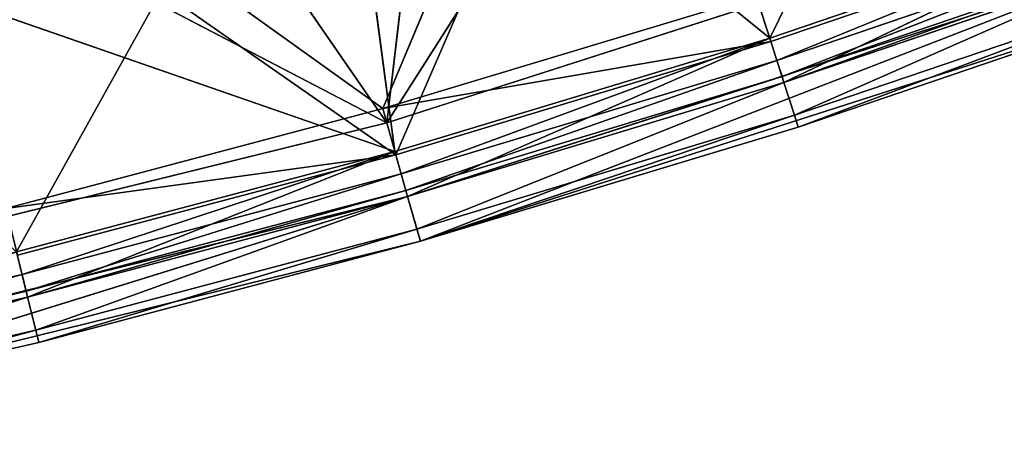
# Model space of a CAD drawing. Extents: x 724 to 1958, y 0 to 490.
# Tile 359 of 656: x 1027 to 1048, y 5 to 14. Entities that reach past the tile are written whole.
import ezdxf

# ---------------------------------------------------------------- set-up
doc = ezdxf.new("R2010")
doc.units = 0
doc.header["$LTSCALE"] = 25.4
doc.layers.get('0').update_dxf_attribs({"color": 13, "linetype": 'CONTINUOUS'})

# ---------------------------------------------------------------- blocks, each defined once
blk = doc.blocks.new('AGNES-ROUND-LED-8205-8208-')
at = {"color": 7}
for p, q in [((311.003, 29.599, 477.874), (300.554, 42.498, 470.39)), ((311.003, 29.599, 477.874), (300.554, 42.498, 470.39)), ((311.284, 29.862, 478.865), (300.849, 42.498, 471.587)), ((311.284, 29.862, 478.865), (300.849, 42.498, 471.587)), ((315.971, 42.498, 466.021), (311.003, 29.599, 477.874)), ((315.971, 42.498, 466.021), (311.003, 29.599, 477.874)), ((311.284, 29.862, 478.865), (316.348, 42.498, 467.194)), ((311.284, 29.862, 478.865), (316.348, 42.498, 467.194)), ((319.316, 29.862, 476.438), (316.348, 42.498, 467.194)), ((319.316, 29.862, 476.438), (316.348, 42.498, 467.194)), ((311.535, 30.746, 479.753), (295.181, 30.746, 483.784)), ((303.393, 7.746, 481.91), (295.181, 30.746, 483.784)), ((311.535, 30.746, 479.753), (295.181, 30.746, 483.784)), ((303.393, 7.746, 481.91), (295.181, 30.746, 483.784)), ((295.387, 30.746, 484.763), (311.535, 30.746, 479.753)), ((295.387, 30.746, 484.763), (311.535, 30.746, 479.753)), ((295.387, 30.746, 484.763), (311.808, 30.746, 480.715)), ((295.387, 30.746, 484.763), (303.632, 7.746, 482.881)), ((295.387, 30.746, 484.763), (311.808, 30.746, 480.715)), ((295.387, 30.746, 484.763), (303.632, 7.746, 482.881)), ((311.535, 30.746, 479.753), (303.393, 7.746, 481.91)), ((311.535, 30.746, 479.753), (303.393, 7.746, 481.91)), ((303.632, 7.746, 482.881), (311.808, 30.746, 480.715)), ((303.632, 7.746, 482.881), (311.808, 30.746, 480.715)), ((311.808, 30.746, 480.715), (311.535, 30.746, 479.753)), ((311.808, 30.746, 480.715), (311.535, 30.746, 479.753)), ((327.573, 30.746, 474.603), (311.535, 30.746, 479.753)), ((319.599, 7.746, 477.317), (311.535, 30.746, 479.753)), ((327.573, 30.746, 474.603), (311.535, 30.746, 479.753)), ((319.599, 7.746, 477.317), (311.535, 30.746, 479.753)), ((311.535, 7.746, 479.753), (311.535, 30.746, 479.753)), ((311.535, 7.746, 479.753), (311.535, 30.746, 479.753)), ((311.808, 30.746, 480.715), (327.573, 30.746, 474.603)), ((311.808, 30.746, 480.715), (327.573, 30.746, 474.603)), ((311.808, 30.746, 480.715), (327.911, 30.746, 475.544)), ((311.808, 30.746, 480.715), (319.904, 7.746, 478.269)), ((311.808, 30.746, 480.715), (327.911, 30.746, 475.544)), ((311.808, 7.746, 480.715), (311.808, 30.746, 480.715)), ((311.808, 7.746, 480.715), (311.808, 30.746, 480.715)), ((311.808, 30.746, 480.715), (319.904, 7.746, 478.269)), ((327.573, 30.746, 474.603), (319.599, 7.746, 477.317)), ((327.573, 30.746, 474.603), (319.599, 7.746, 477.317)), ((319.904, 7.746, 478.269), (327.911, 30.746, 475.544)), ((319.904, 7.746, 478.269), (327.911, 30.746, 475.544)), ((311.284, 29.862, 478.865), (302.926, 29.599, 480.013)), ((311.284, 29.862, 478.865), (302.926, 29.599, 480.013)), ((311.284, 29.862, 478.865), (303.172, 29.862, 481.014)), ((311.284, 29.862, 478.865), (303.172, 29.862, 481.014)), ((319.316, 29.862, 476.438), (311.003, 29.599, 477.874)), ((319.316, 29.862, 476.438), (311.003, 29.599, 477.874)), ((311.284, 29.862, 478.865), (311.003, 29.599, 477.874)), ((311.284, 29.862, 478.865), (311.003, 29.599, 477.874)), ((319.316, 29.862, 476.438), (311.284, 29.862, 478.865)), ((319.316, 29.862, 476.438), (311.284, 29.862, 478.865)), ((319.316, 29.862, 476.438), (319.001, 29.599, 475.457)), ((319.316, 29.862, 476.438), (319.001, 29.599, 475.457)), ((327.26, 29.862, 473.735), (319.316, 29.862, 476.438)), ((327.26, 29.862, 473.735), (319.316, 29.862, 476.438)), ((302.926, 29.599, 480.013), (311.003, 29.599, 477.874)), ((302.926, 29.599, 480.013), (311.003, 29.599, 477.874)), ((311.003, 29.599, 477.874), (319.001, 29.599, 475.457)), ((311.003, 29.599, 477.874), (319.001, 29.599, 475.457)), ((311.089, 7.059, 478.179), (294.845, 8.059, 482.183)), ((311.089, 7.059, 478.179), (294.845, 8.059, 482.183)), ((311.089, 8.059, 478.179), (294.845, 8.059, 482.183)), ((311.089, 8.059, 478.179), (294.845, 8.059, 482.183)), ((301.948, 8.059, 464.946), (311.089, 8.059, 478.179)), ((301.948, 8.059, 464.946), (311.089, 8.059, 478.179)), ((311.089, 7.059, 478.179), (311.089, 8.059, 478.179)), ((311.089, 7.059, 478.179), (311.089, 8.059, 478.179)), ((327.019, 7.059, 473.064), (311.089, 8.059, 478.179)), ((327.019, 7.059, 473.064), (311.089, 8.059, 478.179)), ((327.019, 8.059, 473.064), (311.089, 8.059, 478.179)), ((323.907, 8.059, 458.056), (311.089, 8.059, 478.179)), ((327.019, 8.059, 473.064), (311.089, 8.059, 478.179)), ((313.015, 8.059, 461.779), (311.089, 8.059, 478.179)), ((323.907, 8.059, 458.056), (311.089, 8.059, 478.179)), ((313.015, 8.059, 461.779), (311.089, 8.059, 478.179)), ((303.361, 7.246, 481.78), (295.181, 7.746, 483.784)), ((295.181, 7.746, 483.784), (303.393, 7.746, 481.91)), ((303.361, 7.246, 481.78), (295.181, 7.746, 483.784)), ((295.181, 7.746, 483.784), (303.393, 7.746, 481.91)), ((295.387, 7.746, 484.763), (303.632, 7.746, 482.881)), ((295.387, 7.746, 484.763), (303.632, 7.746, 482.881)), ((295.387, 7.746, 484.763), (303.568, 6.746, 482.621)), ((295.387, 7.746, 484.763), (303.568, 6.746, 482.621)), ((303.361, 7.246, 481.78), (303.393, 7.746, 481.91)), ((303.361, 7.246, 481.78), (303.393, 7.746, 481.91)), ((311.499, 7.246, 479.624), (303.393, 7.746, 481.91)), ((303.393, 7.746, 481.91), (311.535, 7.746, 479.753)), ((311.499, 7.246, 479.624), (303.393, 7.746, 481.91)), ((303.393, 7.746, 481.91), (311.535, 7.746, 479.753)), ((303.632, 7.746, 482.881), (303.568, 6.746, 482.621)), ((303.632, 7.746, 482.881), (303.568, 6.746, 482.621)), ((303.632, 7.746, 482.881), (311.808, 7.746, 480.715)), ((303.632, 7.746, 482.881), (311.808, 7.746, 480.715)), ((303.632, 7.746, 482.881), (311.735, 6.746, 480.457)), ((303.632, 7.746, 482.881), (311.735, 6.746, 480.457)), ((311.499, 7.246, 479.624), (311.535, 7.746, 479.753)), ((311.499, 7.246, 479.624), (311.535, 7.746, 479.753)), ((319.558, 7.246, 477.189), (311.535, 7.746, 479.753)), ((311.535, 7.746, 479.753), (319.599, 7.746, 477.317)), ((319.558, 7.246, 477.189), (311.535, 7.746, 479.753)), ((311.535, 7.746, 479.753), (319.599, 7.746, 477.317)), ((311.808, 7.746, 480.715), (311.735, 6.746, 480.457)), ((311.808, 7.746, 480.715), (311.735, 6.746, 480.457)), ((311.808, 7.746, 480.715), (319.904, 7.746, 478.269)), ((311.808, 7.746, 480.715), (319.904, 7.746, 478.269)), ((311.808, 7.746, 480.715), (319.822, 6.746, 478.014)), ((311.808, 7.746, 480.715), (319.822, 6.746, 478.014)), ((319.558, 7.246, 477.189), (319.599, 7.746, 477.317)), ((319.558, 7.246, 477.189), (319.599, 7.746, 477.317)), ((327.527, 7.246, 474.477), (319.599, 7.746, 477.317)), ((319.599, 7.746, 477.317), (327.573, 7.746, 474.603)), ((327.527, 7.246, 474.477), (319.599, 7.746, 477.317)), ((319.599, 7.746, 477.317), (327.573, 7.746, 474.603)), ((319.904, 7.746, 478.269), (319.822, 6.746, 478.014)), ((319.904, 7.746, 478.269), (319.822, 6.746, 478.014)), ((319.904, 7.746, 478.269), (327.911, 7.746, 475.544)), ((319.904, 7.746, 478.269), (327.911, 7.746, 475.544)), ((319.904, 7.746, 478.269), (327.821, 6.746, 475.292)), ((319.904, 7.746, 478.269), (327.821, 6.746, 475.292)), ((303.361, 7.246, 481.78), (295.153, 7.246, 483.653)), ((303.273, 6.88, 481.424), (295.153, 7.246, 483.653)), ((303.361, 7.246, 481.78), (295.153, 7.246, 483.653)), ((303.273, 6.88, 481.424), (295.153, 7.246, 483.653)), ((303.273, 6.88, 481.424), (303.361, 7.246, 481.78)), ((303.273, 6.88, 481.424), (303.361, 7.246, 481.78)), ((311.499, 7.246, 479.624), (303.361, 7.246, 481.78)), ((311.399, 6.88, 479.272), (303.361, 7.246, 481.78)), ((311.499, 7.246, 479.624), (303.361, 7.246, 481.78)), ((311.399, 6.88, 479.272), (303.361, 7.246, 481.78)), ((311.399, 6.88, 479.272), (311.499, 7.246, 479.624)), ((311.399, 6.88, 479.272), (311.499, 7.246, 479.624)), ((319.558, 7.246, 477.189), (311.499, 7.246, 479.624)), ((319.446, 6.88, 476.841), (311.499, 7.246, 479.624)), ((319.558, 7.246, 477.189), (311.499, 7.246, 479.624)), ((319.446, 6.88, 476.841), (311.499, 7.246, 479.624)), ((319.446, 6.88, 476.841), (319.558, 7.246, 477.189)), ((319.446, 6.88, 476.841), (319.558, 7.246, 477.189)), ((327.527, 7.246, 474.477), (319.558, 7.246, 477.189)), ((327.404, 6.88, 474.133), (319.558, 7.246, 477.189)), ((327.527, 7.246, 474.477), (319.558, 7.246, 477.189)), ((327.404, 6.88, 474.133), (319.558, 7.246, 477.189)), ((290.741, 7.059, 467.578), (311.089, 7.059, 478.179)), ((290.741, 7.059, 467.578), (311.089, 7.059, 478.179)), ((294.845, 7.059, 482.183), (311.089, 7.059, 478.179)), ((294.845, 7.059, 482.183), (311.089, 7.059, 478.179)), ((301.956, 7.059, 464.976), (311.089, 7.059, 478.179)), ((301.956, 7.059, 464.976), (311.089, 7.059, 478.179)), ((311.089, 7.059, 478.179), (327.019, 7.059, 473.064)), ((311.089, 7.059, 478.179), (313.024, 7.059, 461.809)), ((311.089, 7.059, 478.179), (327.019, 7.059, 473.064)), ((311.089, 7.059, 478.179), (313.024, 7.059, 461.809)), ((303.273, 6.88, 481.424), (295.078, 6.88, 483.295)), ((303.273, 6.88, 481.424), (295.078, 6.88, 483.295)), ((303.154, 6.746, 480.939), (303.273, 6.88, 481.424)), ((303.154, 6.746, 480.939), (303.273, 6.88, 481.424)), ((311.399, 6.88, 479.272), (303.273, 6.88, 481.424)), ((311.263, 6.746, 478.791), (303.273, 6.88, 481.424)), ((311.399, 6.88, 479.272), (303.273, 6.88, 481.424)), ((311.263, 6.746, 478.791), (303.273, 6.88, 481.424)), ((311.263, 6.746, 478.791), (311.399, 6.88, 479.272)), ((311.263, 6.746, 478.791), (311.399, 6.88, 479.272)), ((319.446, 6.88, 476.841), (311.399, 6.88, 479.272)), ((319.293, 6.746, 476.365), (311.399, 6.88, 479.272)), ((319.446, 6.88, 476.841), (311.399, 6.88, 479.272)), ((319.293, 6.746, 476.365), (311.399, 6.88, 479.272)), ((319.293, 6.746, 476.365), (319.446, 6.88, 476.841)), ((319.293, 6.746, 476.365), (319.446, 6.88, 476.841)), ((327.404, 6.88, 474.133), (319.446, 6.88, 476.841)), ((327.234, 6.746, 473.662), (319.446, 6.88, 476.841)), ((327.404, 6.88, 474.133), (319.446, 6.88, 476.841)), ((327.234, 6.746, 473.662), (319.446, 6.88, 476.841)), ((295.332, 6.746, 484.501), (303.568, 6.746, 482.621)), ((295.332, 6.746, 484.501), (303.568, 6.746, 482.621)), ((295.332, 6.746, 484.501), (303.393, 6.014, 481.91)), ((295.332, 6.746, 484.501), (303.393, 6.014, 481.91)), ((303.154, 6.746, 480.939), (309.926, 6.746, 468.771)), ((303.154, 6.746, 480.939), (311.263, 6.746, 478.791)), ((303.154, 6.746, 480.939), (309.926, 6.746, 468.771)), ((303.154, 6.746, 480.939), (311.263, 6.746, 478.791)), ((303.568, 6.746, 482.621), (303.393, 6.014, 481.91)), ((303.568, 6.746, 482.621), (303.393, 6.014, 481.91)), ((303.568, 6.746, 482.621), (311.735, 6.746, 480.457)), ((303.568, 6.746, 482.621), (311.735, 6.746, 480.457)), ((303.568, 6.746, 482.621), (311.535, 6.014, 479.753)), ((303.568, 6.746, 482.621), (311.535, 6.014, 479.753)), ((311.263, 6.746, 478.791), (309.926, 6.746, 468.771)), ((311.263, 6.746, 478.791), (309.926, 6.746, 468.771)), ((319.293, 6.746, 476.365), (309.926, 6.746, 468.771)), ((319.293, 6.746, 476.365), (309.926, 6.746, 468.771)), ((311.263, 6.746, 478.791), (319.293, 6.746, 476.365)), ((311.263, 6.746, 478.791), (319.293, 6.746, 476.365)), ((311.735, 6.746, 480.457), (311.535, 6.014, 479.753)), ((311.735, 6.746, 480.457), (311.535, 6.014, 479.753)), ((311.735, 6.746, 480.457), (319.822, 6.746, 478.014)), ((311.735, 6.746, 480.457), (319.822, 6.746, 478.014)), ((311.735, 6.746, 480.457), (319.599, 6.014, 477.317)), ((311.735, 6.746, 480.457), (319.599, 6.014, 477.317)), ((319.293, 6.746, 476.365), (325.549, 6.746, 463.634)), ((319.293, 6.746, 476.365), (325.549, 6.746, 463.634)), ((319.293, 6.746, 476.365), (327.234, 6.746, 473.662)), ((319.293, 6.746, 476.365), (327.234, 6.746, 473.662)), ((319.822, 6.746, 478.014), (319.599, 6.014, 477.317)), ((319.822, 6.746, 478.014), (319.599, 6.014, 477.317)), ((319.822, 6.746, 478.014), (327.821, 6.746, 475.292)), ((319.822, 6.746, 478.014), (327.821, 6.746, 475.292)), ((319.822, 6.746, 478.014), (327.573, 6.014, 474.603)), ((319.822, 6.746, 478.014), (327.573, 6.014, 474.603)), ((295.181, 6.014, 483.784), (303.393, 6.014, 481.91)), ((295.181, 6.014, 483.784), (303.393, 6.014, 481.91)), ((303.393, 6.014, 481.91), (303.154, 5.746, 480.939)), ((303.393, 6.014, 481.91), (303.154, 5.746, 480.939)), ((303.393, 6.014, 481.91), (311.535, 6.014, 479.753)), ((303.393, 6.014, 481.91), (311.535, 6.014, 479.753)), ((303.393, 6.014, 481.91), (311.263, 5.746, 478.791)), ((303.393, 6.014, 481.91), (311.263, 5.746, 478.791)), ((311.535, 6.014, 479.753), (311.263, 5.746, 478.791)), ((311.535, 6.014, 479.753), (311.263, 5.746, 478.791)), ((311.535, 6.014, 479.753), (319.599, 6.014, 477.317)), ((311.535, 6.014, 479.753), (319.599, 6.014, 477.317)), ((311.535, 6.014, 479.753), (319.293, 5.746, 476.365)), ((311.535, 6.014, 479.753), (319.293, 5.746, 476.365)), ((319.599, 6.014, 477.317), (319.293, 5.746, 476.365)), ((319.599, 6.014, 477.317), (319.293, 5.746, 476.365)), ((319.599, 6.014, 477.317), (327.573, 6.014, 474.603)), ((319.599, 6.014, 477.317), (327.573, 6.014, 474.603)), ((319.599, 6.014, 477.317), (327.234, 5.746, 473.662)), ((319.599, 6.014, 477.317), (327.234, 5.746, 473.662)), ((311.263, 5.746, 478.791), (293.98, 5.746, 472.794)), ((311.263, 5.746, 478.791), (293.98, 5.746, 472.794)), ((303.154, 5.746, 480.939), (311.263, 5.746, 478.791)), ((303.154, 5.746, 480.939), (311.263, 5.746, 478.791)), ((309.926, 5.746, 468.771), (311.263, 5.746, 478.791)), ((319.293, 5.746, 476.365), (309.926, 5.746, 468.771)), ((319.293, 5.746, 476.365), (309.926, 5.746, 468.771)), ((309.926, 5.746, 468.771), (311.263, 5.746, 478.791)), ((311.263, 5.746, 478.791), (319.293, 5.746, 476.365)), ((311.263, 5.746, 478.791), (319.293, 5.746, 476.365)), ((319.293, 5.746, 476.365), (327.234, 5.746, 473.662)), ((319.293, 5.746, 476.365), (327.234, 5.746, 473.662))]:
    blk.add_line(p, q, dxfattribs=at)
mesh = blk.add_polyface(dxfattribs=at)
corners = [(315.971, 42.498, 466.021), (311.003, 29.599, 477.874), (300.554, 42.498, 470.39)]
mesh.append_faces([[corners[k] for k in face] for face in [(0, 1, 2)]], dxfattribs={"color": 7})
mesh = blk.add_polyface(dxfattribs=at)
corners = [(311.003, 29.599, 477.874), (302.926, 29.599, 480.013), (300.554, 42.498, 470.39)]
mesh.append_faces([[corners[k] for k in face] for face in [(0, 1, 2)]], dxfattribs={"color": 7})
mesh = blk.add_polyface(dxfattribs=at)
corners = [(311.284, 29.862, 478.865), (300.849, 42.498, 471.587), (303.172, 29.862, 481.014)]
mesh.append_faces([[corners[k] for k in face] for face in [(0, 1, 2)]], dxfattribs={"color": 7})
mesh = blk.add_polyface(dxfattribs=at)
corners = [(316.348, 42.498, 467.194), (300.849, 42.498, 471.587), (311.284, 29.862, 478.865)]
mesh.append_faces([[corners[k] for k in face] for face in [(0, 1, 2)]], dxfattribs={"color": 7})
mesh = blk.add_polyface(dxfattribs=at)
corners = [(319.001, 29.599, 475.457), (311.003, 29.599, 477.874), (315.971, 42.498, 466.021)]
mesh.append_faces([[corners[k] for k in face] for face in [(0, 1, 2)]], dxfattribs={"color": 7})
mesh = blk.add_polyface(dxfattribs=at)
corners = [(319.316, 29.862, 476.438), (316.348, 42.498, 467.194), (311.284, 29.862, 478.865)]
mesh.append_faces([[corners[k] for k in face] for face in [(0, 1, 2)]], dxfattribs={"color": 7})
mesh = blk.add_polyface(dxfattribs=at)
corners = [(327.26, 29.862, 473.735), (316.348, 42.498, 467.194), (319.316, 29.862, 476.438)]
mesh.append_faces([[corners[k] for k in face] for face in [(0, 1, 2)]], dxfattribs={"color": 7})
mesh = blk.add_polyface(dxfattribs=at)
corners = [(309.82, 39.986, 473.699), (301.887, 40.9, 475.8), (293.887, 39.986, 477.626)]
mesh.append_faces([[corners[k] for k in face] for face in [(0, 1, 2)]], dxfattribs={"color": 7})
mesh = blk.add_polyface(dxfattribs=at)
corners = [(293.887, 39.986, 477.626), (301.564, 39.986, 474.491), (309.82, 39.986, 473.699)]
mesh.append_faces([[corners[k] for k in face] for face in [(0, 1, 2)]], dxfattribs={"color": 7})
mesh = blk.add_polyface(dxfattribs=at)
corners = [(295.387, 30.746, 484.763), (311.535, 30.746, 479.753), (295.181, 30.746, 483.784)]
mesh.append_faces([[corners[k] for k in face] for face in [(0, 1, 2)]], dxfattribs={"color": 7})
mesh = blk.add_polyface(dxfattribs=at)
corners = [(311.535, 30.746, 479.753), (303.393, 7.746, 481.91), (295.181, 30.746, 483.784)]
mesh.append_faces([[corners[k] for k in face] for face in [(0, 1, 2)]], dxfattribs={"color": 7})
mesh = blk.add_polyface(dxfattribs=at)
corners = [(303.393, 7.746, 481.91), (295.181, 7.746, 483.784), (295.181, 30.746, 483.784)]
mesh.append_faces([[corners[k] for k in face] for face in [(0, 1, 2)]], dxfattribs={"color": 7})
mesh = blk.add_polyface(dxfattribs=at)
corners = [(295.387, 30.746, 484.763), (311.808, 30.746, 480.715), (311.535, 30.746, 479.753)]
mesh.append_faces([[corners[k] for k in face] for face in [(0, 1, 2)]], dxfattribs={"color": 7})
mesh = blk.add_polyface(dxfattribs=at)
corners = [(311.808, 30.746, 480.715), (295.387, 30.746, 484.763), (303.632, 7.746, 482.881)]
mesh.append_faces([[corners[k] for k in face] for face in [(0, 1, 2)]], dxfattribs={"color": 7})
mesh = blk.add_polyface(dxfattribs=at)
corners = [(303.632, 7.746, 482.881), (295.387, 30.746, 484.763), (295.387, 7.746, 484.763)]
mesh.append_faces([[corners[k] for k in face] for face in [(0, 1, 2)]], dxfattribs={"color": 7})
mesh = blk.add_polyface(dxfattribs=at)
corners = [(311.535, 7.746, 479.753), (303.393, 7.746, 481.91), (311.535, 30.746, 479.753)]
mesh.append_faces([[corners[k] for k in face] for face in [(0, 1, 2)]], dxfattribs={"color": 7})
mesh = blk.add_polyface(dxfattribs=at)
corners = [(311.808, 30.746, 480.715), (303.632, 7.746, 482.881), (311.808, 7.746, 480.715)]
mesh.append_faces([[corners[k] for k in face] for face in [(0, 1, 2)]], dxfattribs={"color": 7})
mesh = blk.add_polyface(dxfattribs=at)
corners = [(311.808, 30.746, 480.715), (327.573, 30.746, 474.603), (311.535, 30.746, 479.753)]
mesh.append_faces([[corners[k] for k in face] for face in [(0, 1, 2)]], dxfattribs={"color": 7})
mesh = blk.add_polyface(dxfattribs=at)
corners = [(327.573, 30.746, 474.603), (319.599, 7.746, 477.317), (311.535, 30.746, 479.753)]
mesh.append_faces([[corners[k] for k in face] for face in [(0, 1, 2)]], dxfattribs={"color": 7})
mesh = blk.add_polyface(dxfattribs=at)
corners = [(319.599, 7.746, 477.317), (311.535, 7.746, 479.753), (311.535, 30.746, 479.753)]
mesh.append_faces([[corners[k] for k in face] for face in [(0, 1, 2)]], dxfattribs={"color": 7})
mesh = blk.add_polyface(dxfattribs=at)
corners = [(311.808, 30.746, 480.715), (327.911, 30.746, 475.544), (327.573, 30.746, 474.603)]
mesh.append_faces([[corners[k] for k in face] for face in [(0, 1, 2)]], dxfattribs={"color": 7})
mesh = blk.add_polyface(dxfattribs=at)
corners = [(327.911, 30.746, 475.544), (311.808, 30.746, 480.715), (319.904, 7.746, 478.269)]
mesh.append_faces([[corners[k] for k in face] for face in [(0, 1, 2)]], dxfattribs={"color": 7})
mesh = blk.add_polyface(dxfattribs=at)
corners = [(319.904, 7.746, 478.269), (311.808, 30.746, 480.715), (311.808, 7.746, 480.715)]
mesh.append_faces([[corners[k] for k in face] for face in [(0, 1, 2)]], dxfattribs={"color": 7})
mesh = blk.add_polyface(dxfattribs=at)
corners = [(327.573, 7.746, 474.603), (319.599, 7.746, 477.317), (327.573, 30.746, 474.603)]
mesh.append_faces([[corners[k] for k in face] for face in [(0, 1, 2)]], dxfattribs={"color": 7})
mesh = blk.add_polyface(dxfattribs=at)
corners = [(327.911, 30.746, 475.544), (319.904, 7.746, 478.269), (327.911, 7.746, 475.544)]
mesh.append_faces([[corners[k] for k in face] for face in [(0, 1, 2)]], dxfattribs={"color": 7})
mesh = blk.add_polyface(dxfattribs=at)
corners = [(302.926, 29.599, 480.013), (311.003, 29.599, 477.874), (311.284, 29.862, 478.865)]
mesh.append_faces([[corners[k] for k in face] for face in [(0, 1, 2)]], dxfattribs={"color": 7})
mesh = blk.add_polyface(dxfattribs=at)
corners = [(303.172, 29.862, 481.014), (302.926, 29.599, 480.013), (311.284, 29.862, 478.865)]
mesh.append_faces([[corners[k] for k in face] for face in [(0, 1, 2)]], dxfattribs={"color": 7})
mesh = blk.add_polyface(dxfattribs=at)
corners = [(311.003, 29.599, 477.874), (319.001, 29.599, 475.457), (319.316, 29.862, 476.438)]
mesh.append_faces([[corners[k] for k in face] for face in [(0, 1, 2)]], dxfattribs={"color": 7})
mesh = blk.add_polyface(dxfattribs=at)
corners = [(311.284, 29.862, 478.865), (311.003, 29.599, 477.874), (319.316, 29.862, 476.438)]
mesh.append_faces([[corners[k] for k in face] for face in [(0, 1, 2)]], dxfattribs={"color": 7})
mesh = blk.add_polyface(dxfattribs=at)
corners = [(319.316, 29.862, 476.438), (319.001, 29.599, 475.457), (327.26, 29.862, 473.735)]
mesh.append_faces([[corners[k] for k in face] for face in [(0, 1, 2)]], dxfattribs={"color": 7})
mesh = blk.add_polyface(dxfattribs=at)
corners = [(311.089, 7.059, 478.179), (294.845, 8.059, 482.183), (294.845, 7.059, 482.183)]
mesh.append_faces([[corners[k] for k in face] for face in [(0, 1, 2)]], dxfattribs={"color": 7})
mesh = blk.add_polyface(dxfattribs=at)
corners = [(311.089, 8.059, 478.179), (294.845, 8.059, 482.183), (311.089, 7.059, 478.179)]
mesh.append_faces([[corners[k] for k in face] for face in [(0, 1, 2)]], dxfattribs={"color": 7})
mesh = blk.add_polyface(dxfattribs=at)
corners = [(294.845, 8.059, 482.183), (311.089, 8.059, 478.179), (301.948, 8.059, 464.946)]
mesh.append_faces([[corners[k] for k in face] for face in [(0, 1, 2)]], dxfattribs={"color": 7})
mesh = blk.add_polyface(dxfattribs=at)
corners = [(311.089, 8.059, 478.179), (313.015, 8.059, 461.779), (301.948, 8.059, 464.946)]
mesh.append_faces([[corners[k] for k in face] for face in [(0, 1, 2)]], dxfattribs={"color": 7})
mesh = blk.add_polyface(dxfattribs=at)
corners = [(327.019, 7.059, 473.064), (311.089, 8.059, 478.179), (311.089, 7.059, 478.179)]
mesh.append_faces([[corners[k] for k in face] for face in [(0, 1, 2)]], dxfattribs={"color": 7})
mesh = blk.add_polyface(dxfattribs=at)
corners = [(327.019, 8.059, 473.064), (311.089, 8.059, 478.179), (327.019, 7.059, 473.064)]
mesh.append_faces([[corners[k] for k in face] for face in [(0, 1, 2)]], dxfattribs={"color": 7})
mesh = blk.add_polyface(dxfattribs=at)
corners = [(311.089, 8.059, 478.179), (327.019, 8.059, 473.064), (323.907, 8.059, 458.056)]
mesh.append_faces([[corners[k] for k in face] for face in [(0, 1, 2)]], dxfattribs={"color": 7})
mesh = blk.add_polyface(dxfattribs=at)
corners = [(311.089, 8.059, 478.179), (323.907, 8.059, 458.056), (313.015, 8.059, 461.779)]
mesh.append_faces([[corners[k] for k in face] for face in [(0, 1, 2)]], dxfattribs={"color": 7})
mesh = blk.add_polyface(dxfattribs=at)
corners = [(303.361, 7.246, 481.78), (295.153, 7.246, 483.653), (295.181, 7.746, 483.784)]
mesh.append_faces([[corners[k] for k in face] for face in [(0, 1, 2)]], dxfattribs={"color": 7})
mesh = blk.add_polyface(dxfattribs=at)
corners = [(303.393, 7.746, 481.91), (303.361, 7.246, 481.78), (295.181, 7.746, 483.784)]
mesh.append_faces([[corners[k] for k in face] for face in [(0, 1, 2)]], dxfattribs={"color": 7})
mesh = blk.add_polyface(dxfattribs=at)
corners = [(303.568, 6.746, 482.621), (295.387, 7.746, 484.763), (295.332, 6.746, 484.501)]
mesh.append_faces([[corners[k] for k in face] for face in [(0, 1, 2)]], dxfattribs={"color": 7})
mesh = blk.add_polyface(dxfattribs=at)
corners = [(303.632, 7.746, 482.881), (295.387, 7.746, 484.763), (303.568, 6.746, 482.621)]
mesh.append_faces([[corners[k] for k in face] for face in [(0, 1, 2)]], dxfattribs={"color": 7})
mesh = blk.add_polyface(dxfattribs=at)
corners = [(311.499, 7.246, 479.624), (303.361, 7.246, 481.78), (303.393, 7.746, 481.91)]
mesh.append_faces([[corners[k] for k in face] for face in [(0, 1, 2)]], dxfattribs={"color": 7})
mesh = blk.add_polyface(dxfattribs=at)
corners = [(311.535, 7.746, 479.753), (311.499, 7.246, 479.624), (303.393, 7.746, 481.91)]
mesh.append_faces([[corners[k] for k in face] for face in [(0, 1, 2)]], dxfattribs={"color": 7})
mesh = blk.add_polyface(dxfattribs=at)
corners = [(311.735, 6.746, 480.457), (303.632, 7.746, 482.881), (303.568, 6.746, 482.621)]
mesh.append_faces([[corners[k] for k in face] for face in [(0, 1, 2)]], dxfattribs={"color": 7})
mesh = blk.add_polyface(dxfattribs=at)
corners = [(311.808, 7.746, 480.715), (303.632, 7.746, 482.881), (311.735, 6.746, 480.457)]
mesh.append_faces([[corners[k] for k in face] for face in [(0, 1, 2)]], dxfattribs={"color": 7})
mesh = blk.add_polyface(dxfattribs=at)
corners = [(319.558, 7.246, 477.189), (311.499, 7.246, 479.624), (311.535, 7.746, 479.753)]
mesh.append_faces([[corners[k] for k in face] for face in [(0, 1, 2)]], dxfattribs={"color": 7})
mesh = blk.add_polyface(dxfattribs=at)
corners = [(319.599, 7.746, 477.317), (319.558, 7.246, 477.189), (311.535, 7.746, 479.753)]
mesh.append_faces([[corners[k] for k in face] for face in [(0, 1, 2)]], dxfattribs={"color": 7})
mesh = blk.add_polyface(dxfattribs=at)
corners = [(319.822, 6.746, 478.014), (311.808, 7.746, 480.715), (311.735, 6.746, 480.457)]
mesh.append_faces([[corners[k] for k in face] for face in [(0, 1, 2)]], dxfattribs={"color": 7})
mesh = blk.add_polyface(dxfattribs=at)
corners = [(319.904, 7.746, 478.269), (311.808, 7.746, 480.715), (319.822, 6.746, 478.014)]
mesh.append_faces([[corners[k] for k in face] for face in [(0, 1, 2)]], dxfattribs={"color": 7})
mesh = blk.add_polyface(dxfattribs=at)
corners = [(327.527, 7.246, 474.477), (319.558, 7.246, 477.189), (319.599, 7.746, 477.317)]
mesh.append_faces([[corners[k] for k in face] for face in [(0, 1, 2)]], dxfattribs={"color": 7})
mesh = blk.add_polyface(dxfattribs=at)
corners = [(327.573, 7.746, 474.603), (327.527, 7.246, 474.477), (319.599, 7.746, 477.317)]
mesh.append_faces([[corners[k] for k in face] for face in [(0, 1, 2)]], dxfattribs={"color": 7})
mesh = blk.add_polyface(dxfattribs=at)
corners = [(327.821, 6.746, 475.292), (319.904, 7.746, 478.269), (319.822, 6.746, 478.014)]
mesh.append_faces([[corners[k] for k in face] for face in [(0, 1, 2)]], dxfattribs={"color": 7})
mesh = blk.add_polyface(dxfattribs=at)
corners = [(327.911, 7.746, 475.544), (319.904, 7.746, 478.269), (327.821, 6.746, 475.292)]
mesh.append_faces([[corners[k] for k in face] for face in [(0, 1, 2)]], dxfattribs={"color": 7})
mesh = blk.add_polyface(dxfattribs=at)
corners = [(295.153, 7.246, 483.653), (303.273, 6.88, 481.424), (295.078, 6.88, 483.295)]
mesh.append_faces([[corners[k] for k in face] for face in [(0, 1, 2)]], dxfattribs={"color": 7})
mesh = blk.add_polyface(dxfattribs=at)
corners = [(295.153, 7.246, 483.653), (303.361, 7.246, 481.78), (303.273, 6.88, 481.424)]
mesh.append_faces([[corners[k] for k in face] for face in [(0, 1, 2)]], dxfattribs={"color": 7})
mesh = blk.add_polyface(dxfattribs=at)
corners = [(303.361, 7.246, 481.78), (311.399, 6.88, 479.272), (303.273, 6.88, 481.424)]
mesh.append_faces([[corners[k] for k in face] for face in [(0, 1, 2)]], dxfattribs={"color": 7})
mesh = blk.add_polyface(dxfattribs=at)
corners = [(303.361, 7.246, 481.78), (311.499, 7.246, 479.624), (311.399, 6.88, 479.272)]
mesh.append_faces([[corners[k] for k in face] for face in [(0, 1, 2)]], dxfattribs={"color": 7})
mesh = blk.add_polyface(dxfattribs=at)
corners = [(311.499, 7.246, 479.624), (319.446, 6.88, 476.841), (311.399, 6.88, 479.272)]
mesh.append_faces([[corners[k] for k in face] for face in [(0, 1, 2)]], dxfattribs={"color": 7})
mesh = blk.add_polyface(dxfattribs=at)
corners = [(311.499, 7.246, 479.624), (319.558, 7.246, 477.189), (319.446, 6.88, 476.841)]
mesh.append_faces([[corners[k] for k in face] for face in [(0, 1, 2)]], dxfattribs={"color": 7})
mesh = blk.add_polyface(dxfattribs=at)
corners = [(319.558, 7.246, 477.189), (327.404, 6.88, 474.133), (319.446, 6.88, 476.841)]
mesh.append_faces([[corners[k] for k in face] for face in [(0, 1, 2)]], dxfattribs={"color": 7})
mesh = blk.add_polyface(dxfattribs=at)
corners = [(319.558, 7.246, 477.189), (327.527, 7.246, 474.477), (327.404, 6.88, 474.133)]
mesh.append_faces([[corners[k] for k in face] for face in [(0, 1, 2)]], dxfattribs={"color": 7})
mesh = blk.add_polyface(dxfattribs=at)
corners = [(294.845, 7.059, 482.183), (290.741, 7.059, 467.578), (311.089, 7.059, 478.179)]
mesh.append_faces([[corners[k] for k in face] for face in [(0, 1, 2)]], dxfattribs={"color": 7})
mesh = blk.add_polyface(dxfattribs=at)
corners = [(311.089, 7.059, 478.179), (290.741, 7.059, 467.578), (301.956, 7.059, 464.976)]
mesh.append_faces([[corners[k] for k in face] for face in [(0, 1, 2)]], dxfattribs={"color": 7})
mesh = blk.add_polyface(dxfattribs=at)
corners = [(311.089, 7.059, 478.179), (301.956, 7.059, 464.976), (313.024, 7.059, 461.809)]
mesh.append_faces([[corners[k] for k in face] for face in [(0, 1, 2)]], dxfattribs={"color": 7})
mesh = blk.add_polyface(dxfattribs=at)
corners = [(311.089, 7.059, 478.179), (313.024, 7.059, 461.809), (327.019, 7.059, 473.064)]
mesh.append_faces([[corners[k] for k in face] for face in [(0, 1, 2)]], dxfattribs={"color": 7})
mesh = blk.add_polyface(dxfattribs=at)
corners = [(295.078, 6.88, 483.295), (303.273, 6.88, 481.424), (303.154, 6.746, 480.939)]
mesh.append_faces([[corners[k] for k in face] for face in [(0, 1, 2)]], dxfattribs={"color": 7})
mesh = blk.add_polyface(dxfattribs=at)
corners = [(303.273, 6.88, 481.424), (311.263, 6.746, 478.791), (303.154, 6.746, 480.939)]
mesh.append_faces([[corners[k] for k in face] for face in [(0, 1, 2)]], dxfattribs={"color": 7})
mesh = blk.add_polyface(dxfattribs=at)
corners = [(303.273, 6.88, 481.424), (311.399, 6.88, 479.272), (311.263, 6.746, 478.791)]
mesh.append_faces([[corners[k] for k in face] for face in [(0, 1, 2)]], dxfattribs={"color": 7})
mesh = blk.add_polyface(dxfattribs=at)
corners = [(311.399, 6.88, 479.272), (319.293, 6.746, 476.365), (311.263, 6.746, 478.791)]
mesh.append_faces([[corners[k] for k in face] for face in [(0, 1, 2)]], dxfattribs={"color": 7})
mesh = blk.add_polyface(dxfattribs=at)
corners = [(311.399, 6.88, 479.272), (319.446, 6.88, 476.841), (319.293, 6.746, 476.365)]
mesh.append_faces([[corners[k] for k in face] for face in [(0, 1, 2)]], dxfattribs={"color": 7})
mesh = blk.add_polyface(dxfattribs=at)
corners = [(319.446, 6.88, 476.841), (327.234, 6.746, 473.662), (319.293, 6.746, 476.365)]
mesh.append_faces([[corners[k] for k in face] for face in [(0, 1, 2)]], dxfattribs={"color": 7})
mesh = blk.add_polyface(dxfattribs=at)
corners = [(319.446, 6.88, 476.841), (327.404, 6.88, 474.133), (327.234, 6.746, 473.662)]
mesh.append_faces([[corners[k] for k in face] for face in [(0, 1, 2)]], dxfattribs={"color": 7})
mesh = blk.add_polyface(dxfattribs=at)
corners = [(303.154, 6.746, 480.939), (309.926, 6.746, 468.771), (293.98, 6.746, 472.794)]
mesh.append_faces([[corners[k] for k in face] for face in [(0, 1, 2)]], dxfattribs={"color": 7})
mesh = blk.add_polyface(dxfattribs=at)
corners = [(295.332, 6.746, 484.501), (295.181, 6.014, 483.784), (303.393, 6.014, 481.91)]
mesh.append_faces([[corners[k] for k in face] for face in [(0, 1, 2)]], dxfattribs={"color": 7})
mesh = blk.add_polyface(dxfattribs=at)
corners = [(295.332, 6.746, 484.501), (303.393, 6.014, 481.91), (303.568, 6.746, 482.621)]
mesh.append_faces([[corners[k] for k in face] for face in [(0, 1, 2)]], dxfattribs={"color": 7})
mesh = blk.add_polyface(dxfattribs=at)
corners = [(303.154, 6.746, 480.939), (311.263, 6.746, 478.791), (309.926, 6.746, 468.771)]
mesh.append_faces([[corners[k] for k in face] for face in [(0, 1, 2)]], dxfattribs={"color": 7})
mesh = blk.add_polyface(dxfattribs=at)
corners = [(303.568, 6.746, 482.621), (303.393, 6.014, 481.91), (311.535, 6.014, 479.753)]
mesh.append_faces([[corners[k] for k in face] for face in [(0, 1, 2)]], dxfattribs={"color": 7})
mesh = blk.add_polyface(dxfattribs=at)
corners = [(303.568, 6.746, 482.621), (311.535, 6.014, 479.753), (311.735, 6.746, 480.457)]
mesh.append_faces([[corners[k] for k in face] for face in [(0, 1, 2)]], dxfattribs={"color": 7})
mesh = blk.add_polyface(dxfattribs=at)
corners = [(311.263, 6.746, 478.791), (319.293, 6.746, 476.365), (309.926, 6.746, 468.771)]
mesh.append_faces([[corners[k] for k in face] for face in [(0, 1, 2)]], dxfattribs={"color": 7})
mesh = blk.add_polyface(dxfattribs=at)
corners = [(319.293, 6.746, 476.365), (325.549, 6.746, 463.634), (309.926, 6.746, 468.771)]
mesh.append_faces([[corners[k] for k in face] for face in [(0, 1, 2)]], dxfattribs={"color": 7})
mesh = blk.add_polyface(dxfattribs=at)
corners = [(311.735, 6.746, 480.457), (311.535, 6.014, 479.753), (319.599, 6.014, 477.317)]
mesh.append_faces([[corners[k] for k in face] for face in [(0, 1, 2)]], dxfattribs={"color": 7})
mesh = blk.add_polyface(dxfattribs=at)
corners = [(311.735, 6.746, 480.457), (319.599, 6.014, 477.317), (319.822, 6.746, 478.014)]
mesh.append_faces([[corners[k] for k in face] for face in [(0, 1, 2)]], dxfattribs={"color": 7})
mesh = blk.add_polyface(dxfattribs=at)
corners = [(319.293, 6.746, 476.365), (327.234, 6.746, 473.662), (325.549, 6.746, 463.634)]
mesh.append_faces([[corners[k] for k in face] for face in [(0, 1, 2)]], dxfattribs={"color": 7})
mesh = blk.add_polyface(dxfattribs=at)
corners = [(319.822, 6.746, 478.014), (319.599, 6.014, 477.317), (327.573, 6.014, 474.603)]
mesh.append_faces([[corners[k] for k in face] for face in [(0, 1, 2)]], dxfattribs={"color": 7})
mesh = blk.add_polyface(dxfattribs=at)
corners = [(319.822, 6.746, 478.014), (327.573, 6.014, 474.603), (327.821, 6.746, 475.292)]
mesh.append_faces([[corners[k] for k in face] for face in [(0, 1, 2)]], dxfattribs={"color": 7})
mesh = blk.add_polyface(dxfattribs=at)
corners = [(295.181, 6.014, 483.784), (303.154, 5.746, 480.939), (303.393, 6.014, 481.91)]
mesh.append_faces([[corners[k] for k in face] for face in [(0, 1, 2)]], dxfattribs={"color": 7})
mesh = blk.add_polyface(dxfattribs=at)
corners = [(303.393, 6.014, 481.91), (303.154, 5.746, 480.939), (311.263, 5.746, 478.791)]
mesh.append_faces([[corners[k] for k in face] for face in [(0, 1, 2)]], dxfattribs={"color": 7})
mesh = blk.add_polyface(dxfattribs=at)
corners = [(303.393, 6.014, 481.91), (311.263, 5.746, 478.791), (311.535, 6.014, 479.753)]
mesh.append_faces([[corners[k] for k in face] for face in [(0, 1, 2)]], dxfattribs={"color": 7})
mesh = blk.add_polyface(dxfattribs=at)
corners = [(311.535, 6.014, 479.753), (311.263, 5.746, 478.791), (319.293, 5.746, 476.365)]
mesh.append_faces([[corners[k] for k in face] for face in [(0, 1, 2)]], dxfattribs={"color": 7})
mesh = blk.add_polyface(dxfattribs=at)
corners = [(311.535, 6.014, 479.753), (319.293, 5.746, 476.365), (319.599, 6.014, 477.317)]
mesh.append_faces([[corners[k] for k in face] for face in [(0, 1, 2)]], dxfattribs={"color": 7})
mesh = blk.add_polyface(dxfattribs=at)
corners = [(319.599, 6.014, 477.317), (319.293, 5.746, 476.365), (327.234, 5.746, 473.662)]
mesh.append_faces([[corners[k] for k in face] for face in [(0, 1, 2)]], dxfattribs={"color": 7})
mesh = blk.add_polyface(dxfattribs=at)
corners = [(319.599, 6.014, 477.317), (327.234, 5.746, 473.662), (327.573, 6.014, 474.603)]
mesh.append_faces([[corners[k] for k in face] for face in [(0, 1, 2)]], dxfattribs={"color": 7})
mesh = blk.add_polyface(dxfattribs=at)
corners = [(311.263, 5.746, 478.791), (293.98, 5.746, 472.794), (309.926, 5.746, 468.771)]
mesh.append_faces([[corners[k] for k in face] for face in [(0, 1, 2)]], dxfattribs={"color": 7})
mesh = blk.add_polyface(dxfattribs=at)
corners = [(303.154, 5.746, 480.939), (293.98, 5.746, 472.794), (311.263, 5.746, 478.791)]
mesh.append_faces([[corners[k] for k in face] for face in [(0, 1, 2)]], dxfattribs={"color": 7})
mesh = blk.add_polyface(dxfattribs=at)
corners = [(319.293, 5.746, 476.365), (309.926, 5.746, 468.771), (327.234, 5.746, 473.662)]
mesh.append_faces([[corners[k] for k in face] for face in [(0, 1, 2)]], dxfattribs={"color": 7})
mesh = blk.add_polyface(dxfattribs=at)
corners = [(311.263, 5.746, 478.791), (309.926, 5.746, 468.771), (319.293, 5.746, 476.365)]
mesh.append_faces([[corners[k] for k in face] for face in [(0, 1, 2)]], dxfattribs={"color": 7})

msp = doc.modelspace()

# ---------------------------------------------------------------- block references
at = {"color": 0, "extrusion": (0, -1, -3.82857e-16)}
msp.add_blockref('AGNES-ROUND-LED-8205-8208-', (723.637, 2041.406, -490), dxfattribs=at)

doc.saveas('drawing.dxf')
